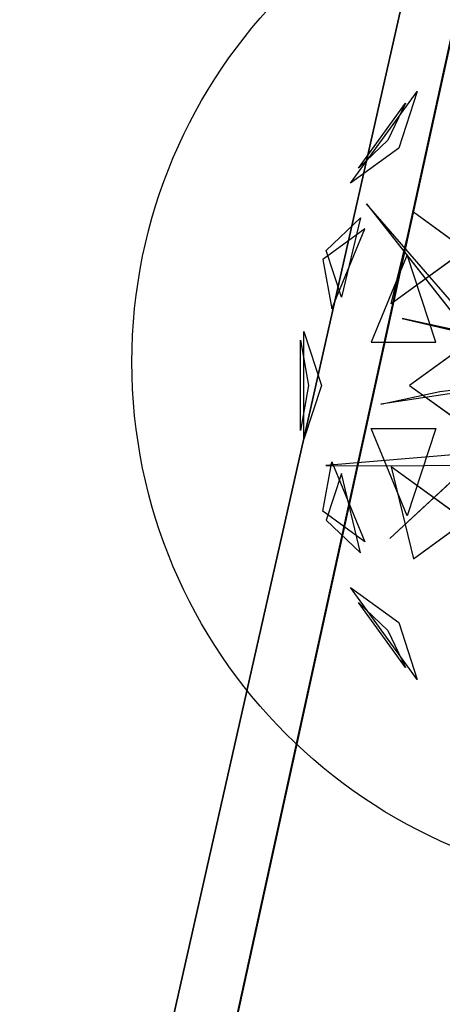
# Model space of a CAD drawing. Extents: x 22936 to 50368, y -4877 to 31080.
# Tile 349 of 601: x 48557 to 48658, y 1886 to 2120. Entities that reach past the tile are written whole.
import ezdxf

# ---------------------------------------------------------------- set-up
doc = ezdxf.new("R2010")
doc.units = 0
doc.layers.get('0').update_dxf_attribs({"linetype": 'CONTINUOUS'})
for name, color, linetype in [('00_TRACE_ARBRE', 3, 'CONTINUOUS'), ('00_TRACE_RDC', 241, 'CONTINUOUS'), ('08_AMENAGEMENTS_EXTERIEURS', 253, 'CONTINUOUS'), ('09_VEGETATION', 134, 'CONTINUOUS')]:
    doc.layers.add(name, color=color, linetype=linetype)

# ---------------------------------------------------------------- blocks, each defined once
blk = doc.blocks.new('TREE_GEOMETRIC_ROUND')
at = {"color": 7}
for p, q in [((-1491.6, 798.4, 3736.8), (-1209.6, 1186.5, 3736.8)), ((-1209.6, 1186.5, 3736.8), (-1287.6, 946.6, 3316.1)), ((-1458.9, 861, 4189.8), (-1259, 1136.1, 4189.8)), ((-1259, 1136.1, 4189.8), (-1333.8, 980.2, 4415.9)), ((-1333.8, 980.2, 4415.9), (-1458.9, 861, 4189.8)), ((-1287.6, 946.6, 3316.1), (-1491.6, 798.4, 3736.8)), ((-1424.8, 711.3, 4367.3), (-981.2, 146.5, 4126.7)), ((-935.2, 146.5, 4074.4), (-1424.8, 711.3, 4367.3)), ((-1319.9, 287.5, 5031.1), (-1225.9, 676.5, 4958.5)), ((-1225.9, 676.5, 4958.5), (-1005.2, 516.2, 5283)), ((-1594.7, 513.6, 4337.8), (-1450, 651.5, 4599.3)), ((-1450, 651.5, 4599.3), (-1530.8, 317, 4661.7)), ((-1431.8, 604.8, 3199.5), (-1609.5, 475.7, 3565.9)), ((-1571.2, 266.8, 3265.8), (-1431.8, 604.8, 3199.5)), ((-1530.8, 317, 4661.7), (-1594.7, 513.6, 4337.8)), ((-1005.2, 516.2, 5283), (-1319.9, 287.5, 5031.1)), ((-1609.5, 475.7, 3565.9), (-1571.2, 266.8, 3265.8)), ((-1252.3, 495.8, 2829.7), (-1404.9, 125.8, 2902.3)), ((-1132, 125.8, 2577.8), (-1252.3, 495.8, 2829.7)), ((-910.1, 146.5, 4105.7), (-1274.1, 226, 4806.6)), ((-1274.1, 226, 4806.6), (-935.2, 146.5, 4074.4)), ((-1688.9, -284, 4186.4), (-1688.9, 171, 4186.4)), ((-1688.9, 171, 4186.4), (-1615, -56.5, 4561.2)), ((-879.4, 207, 5468.4), (-1242, -56.5, 5178.3)), ((-1704, 134.2, 3733.7), (-1669.1, -56.5, 3459.9)), ((-1704, -247.1, 3733.7), (-1704, 134.2, 3733.7)), ((-1404.9, 125.8, 2902.3), (-1132, 125.8, 2577.8)), ((-719.1, -39, 4325.4), (-1364, -135.5, 4586.9)), ((-605.7, -35.6, 3415.3), (-1326.3, -704.7, 3593.2)), ((-1326.3, -704.7, 3593.2), (-605.7, -35.6, 3357.8)), ((-1669.1, -56.5, 3459.9), (-1704, -247.1, 3733.7)), ((-1615, -56.5, 4561.2), (-1688.9, -284, 4186.4)), ((-1364, -135.5, 4586.9), (-1113.8, -82.4, 4555.6)), ((-1242, -56.5, 5178.3), (-879.4, -319.9, 5468.4)), ((-1113.8, -82.4, 4555.6), (-765, -42.5, 4398.6)), ((-1404.9, -238.8, 2902.3), (-1132, -238.8, 2577.8)), ((-1252.3, -608.8, 2829.7), (-1404.9, -238.8, 2902.3)), ((-1132, -238.8, 2577.8), (-1252.3, -608.8, 2829.7)), ((-933.8, -340.2, 3462.4), (-1596.1, -395.6, 3357.8)), ((-1609.5, -588.7, 3565.9), (-1571.2, -379.7, 3265.8)), ((-1596.1, -395.6, 3357.8), (-1345.6, -396.4, 3431)), ((-1571.2, -379.7, 3265.8), (-1431.8, -717.8, 3199.5)), ((-1345.6, -396.4, 3431), (-992.1, -394.3, 3488.5)), ((-1005.2, -629.1, 5283), (-1319.9, -400.4, 5031.1)), ((-1319.9, -400.4, 5031.1), (-1225.9, -789.5, 4958.5)), ((-1530.8, -429.9, 4661.7), (-1594.7, -626.6, 4337.8)), ((-1450, -764.5, 4599.3), (-1530.8, -429.9, 4661.7)), ((-1431.8, -717.8, 3199.5), (-1609.5, -588.7, 3565.9)), ((-1594.7, -626.6, 4337.8), (-1450, -764.5, 4599.3)), ((-1225.9, -789.5, 4958.5), (-1005.2, -629.1, 5283)), ((-1209.6, -1299.5, 3736.8), (-1491.6, -911.3, 3736.8)), ((-1491.6, -911.3, 3736.8), (-1287.6, -1059.6, 3316.1)), ((-1259, -1249, 4189.8), (-1458.9, -973.9, 4189.8)), ((-1458.9, -973.9, 4189.8), (-1333.8, -1093.2, 4415.9)), ((-1287.6, -1059.6, 3316.1), (-1209.6, -1299.5, 3736.8)), ((-1333.8, -1093.2, 4415.9), (-1259, -1249, 4189.8))]:
    blk.add_line(p, q, dxfattribs=at)
mesh = blk.add_polyface(dxfattribs=at)
corners = [(-1209.6, 1186.5, 3736.8), (-1287.6, 946.6, 3316.1), (-1491.6, 798.4, 3736.8)]
mesh.append_faces([[corners[k] for k in face] for face in [(0, 1, 2)]], dxfattribs={"color": 7})
mesh = blk.add_polyface(dxfattribs=at)
corners = [(-1259, 1136.1, 4189.8), (-1333.8, 980.2, 4415.9), (-1458.9, 861, 4189.8)]
mesh.append_faces([[corners[k] for k in face] for face in [(0, 1, 2)]], dxfattribs={"color": 7})
mesh = blk.add_polyface(dxfattribs=at)
corners = [(-1424.8, 711.3, 4367.3), (-981.2, 146.5, 4126.7), (-935.2, 146.5, 4074.4)]
mesh.append_faces([[corners[k] for k in face] for face in [(0, 1, 2)]], dxfattribs={"color": 7})
mesh = blk.add_polyface(dxfattribs=at)
corners = [(-1225.9, 676.5, 4958.5), (-1005.2, 516.2, 5283), (-1319.9, 287.5, 5031.1)]
mesh.append_faces([[corners[k] for k in face] for face in [(0, 1, 2)]], dxfattribs={"color": 7})
mesh = blk.add_polyface(dxfattribs=at)
corners = [(-1450, 651.5, 4599.3), (-1530.8, 317, 4661.7), (-1594.7, 513.6, 4337.8)]
mesh.append_faces([[corners[k] for k in face] for face in [(0, 1, 2)]], dxfattribs={"color": 7})
mesh = blk.add_polyface(dxfattribs=at)
corners = [(-1431.8, 604.8, 3199.5), (-1609.5, 475.7, 3565.9), (-1571.2, 266.8, 3265.8)]
mesh.append_faces([[corners[k] for k in face] for face in [(0, 1, 2)]], dxfattribs={"color": 7})
mesh = blk.add_polyface(dxfattribs=at)
corners = [(-1252.3, 495.8, 2829.7), (-1404.9, 125.8, 2902.3), (-1132, 125.8, 2577.8)]
mesh.append_faces([[corners[k] for k in face] for face in [(0, 1, 2)]], dxfattribs={"color": 7})
mesh = blk.add_polyface(dxfattribs=at)
corners = [(-1274.1, 226, 4806.6), (-935.2, 146.5, 4074.4), (-910.1, 146.5, 4105.7)]
mesh.append_faces([[corners[k] for k in face] for face in [(0, 1, 2)]], dxfattribs={"color": 7})
mesh = blk.add_polyface(dxfattribs=at)
corners = [(-1688.9, 171, 4186.4), (-1615, -56.5, 4561.2), (-1688.9, -284, 4186.4)]
mesh.append_faces([[corners[k] for k in face] for face in [(0, 1, 2)]], dxfattribs={"color": 7})
mesh = blk.add_polyface(dxfattribs=at)
corners = [(-879.4, 207, 5468.4), (-1242, -56.5, 5178.3), (-879.4, -319.9, 5468.4)]
mesh.append_faces([[corners[k] for k in face] for face in [(0, 1, 2)]], dxfattribs={"color": 7})
mesh = blk.add_polyface(dxfattribs=at)
corners = [(-1704, 134.2, 3733.7), (-1669.1, -56.5, 3459.9), (-1704, -247.1, 3733.7)]
mesh.append_faces([[corners[k] for k in face] for face in [(0, 1, 2)]], dxfattribs={"color": 7})
mesh = blk.add_polyface(dxfattribs=at)
corners = [(-1326.3, -704.7, 3593.2), (-605.7, -35.6, 3357.8), (-605.7, -35.6, 3415.3)]
mesh.append_faces([[corners[k] for k in face] for face in [(0, 1, 2)]], dxfattribs={"color": 7})
mesh = blk.add_polyface(dxfattribs=at)
corners = [(-1132, -238.8, 2577.8), (-1252.3, -608.8, 2829.7), (-1404.9, -238.8, 2902.3)]
mesh.append_faces([[corners[k] for k in face] for face in [(0, 1, 2)]], dxfattribs={"color": 7})
mesh = blk.add_polyface(dxfattribs=at)
corners = [(-1571.2, -379.7, 3265.8), (-1431.8, -717.8, 3199.5), (-1609.5, -588.7, 3565.9)]
mesh.append_faces([[corners[k] for k in face] for face in [(0, 1, 2)]], dxfattribs={"color": 7})
mesh = blk.add_polyface(dxfattribs=at)
corners = [(-1319.9, -400.4, 5031.1), (-1225.9, -789.5, 4958.5), (-1005.2, -629.1, 5283)]
mesh.append_faces([[corners[k] for k in face] for face in [(0, 1, 2)]], dxfattribs={"color": 7})
mesh = blk.add_polyface(dxfattribs=at)
corners = [(-1530.8, -429.9, 4661.7), (-1594.7, -626.6, 4337.8), (-1450, -764.5, 4599.3)]
mesh.append_faces([[corners[k] for k in face] for face in [(0, 1, 2)]], dxfattribs={"color": 7})
mesh = blk.add_polyface(dxfattribs=at)
corners = [(-1491.6, -911.3, 3736.8), (-1287.6, -1059.6, 3316.1), (-1209.6, -1299.5, 3736.8)]
mesh.append_faces([[corners[k] for k in face] for face in [(0, 1, 2)]], dxfattribs={"color": 7})
mesh = blk.add_polyface(dxfattribs=at)
corners = [(-1458.9, -973.9, 4189.8), (-1333.8, -1093.2, 4415.9), (-1259, -1249, 4189.8)]
mesh.append_faces([[corners[k] for k in face] for face in [(0, 1, 2)]], dxfattribs={"color": 7})
blk = doc.blocks.new('ARBRE_SIMPLE')
blk.add_circle((0, 0), 250)
blk = doc.blocks.new('GROUPER_1')
at = {"layer": '00_TRACE_ARBRE', "xscale": 0.5, "yscale": 0.5, "zscale": 0.5, "rotation": 10.53798942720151}
blk.add_blockref('ARBRE_SIMPLE', (7094.7, 2649.5), dxfattribs=at)
blk = doc.blocks.new('GROUPER_2')
at = {"layer": '00_TRACE_RDC'}
blk.add_blockref('GROUPER_1', (12098.99, 4265.72), dxfattribs=at)
blk = doc.blocks.new('GROUPER_17')
at = {"layer": '08_AMENAGEMENTS_EXTERIEURS'}
mesh = blk.add_polyface(dxfattribs=at)
corners = [(16.45, 1860.4), (0, 1328), (0, 1844.55), (1795, 1328), (33.02, 1876.27), (49.71, 1892.12), (66.55, 1907.89), (83.55, 1923.55), (100.74, 1939.04), (118.11, 1954.33), (135.7, 1969.37), (153.53, 1984.11), (171.6, 1998.5), (189.93, 2012.5), (208.55, 2026.07), (227.46, 2039.16), (246.69, 2051.72), (266.25, 2063.72), (286.11, 2075.18), (306.26, 2086.08), (326.69, 2096.46), (347.37, 2106.3), (368.28, 2115.64), (389.4, 2124.46), (410.72, 2132.79), (432.21, 2140.64), (453.87, 2148), (475.66, 2154.9), (497.57, 2161.34), (519.59, 2167.33), (541.68, 2172.89), (563.84, 2178.01), (586.04, 2182.71), (608.27, 2187), (630.51, 2190.89), (652.73, 2194.39), (674.92, 2197.5), (697.06, 2200.25), (719.14, 2202.62), (741.15, 2204.62), (763.1, 2206.23), (785, 2207.43), (806.84, 2208.22), (828.63, 2208.57), (850.38, 2208.48), (872.08, 2207.93), (893.75, 2206.9), (915.39, 2205.39), (936.99, 2203.38), (958.57, 2200.86), (980.13, 2197.81), (1001.67, 2194.22), (1023.19, 2190.07), (1044.71, 2185.36), (1066.22, 2180.06), (1087.73, 2174.17), (1109.23, 2167.67), (1130.75, 2160.55), (1152.27, 2152.79), (1173.81, 2144.38), (1195.36, 2135.31), (1216.93, 2125.59), (1238.5, 2115.38), (1260.06, 2104.88), (1281.58, 2094.27), (1303.04, 2083.75), (1324.43, 2073.52), (1345.72, 2063.77), (1366.89, 2054.69), (1387.93, 2046.48), (1408.82, 2039.32), (1429.54, 2033.42), (1450.06, 2028.98), (1470.36, 2026.17), (1490.44, 2025.2), (1510.26, 2026.26), (1529.82, 2029.54), (1549.07, 2035.18), (1567.96, 2043.07), (1586.43, 2053.03), (1604.39, 2064.91), (1621.79, 2078.53), (1638.55, 2093.74), (1654.6, 2110.37), (1669.89, 2128.24), (1684.32, 2147.2), (1697.85, 2167.08), (1710.39, 2187.71), (1721.89, 2208.92), (1732.26, 2230.56), (1741.45, 2252.45), (1749.38, 2274.43), (1756.03, 2296.38), (1761.5, 2318.27), (1765.9, 2340.13), (1769.36, 2361.94), (1771.99, 2383.72), (1773.91, 2405.46), (1775.24, 2427.19), (1776.09, 2448.89), (1776.59, 2470.58), (1776.85, 2492.26), (1777, 2513.93), (2395.68, 2513.93), (1845, 75), (1845, 0), (1332.44, 6187.9), (953.84, 4324.79), (744.56, 6114.92), (1503.53, 4690.87), (1872.82, 4324.79), (2843.74, 4811.2), (2680.87, 4187.05), (193.79, -1456.02), (188.09, -1836.1), (174.84, -1645.82), (233.16, -2021.44), (244.41, -1272.11), (308.78, -2196.56), (325.25, -1099.34), (412.78, -2356.46), (434, -942.64), (3662.14, -2801.42), (567.57, -806.46), (722.14, -694.7), (893.31, -610.54), (1076.21, -556.38), (1155.38, -537.12), (1232.99, -512.33), (1308.66, -482.14), (1382.02, -446.69), (1452.7, -406.15), (1520.35, -360.74), (1584.63, -310.68), (1645.22, -256.21), (1701.82, -197.6), (1754.16, -135.16), (1801.96, -69.18), (1795, 75)]
mesh.append_faces([[corners[k] for k in face] for face in [(0, 1, 2), (106, 107, 108), (113, 114, 115)]], dxfattribs={"vtx0": -1})
mesh.append_faces([[corners[k] for k in face] for face in [(1, 0, 3), (104, 103, 105), (107, 109, 110), (110, 111, 112), (114, 113, 116), (116, 117, 118), (118, 119, 120), (120, 121, 122), (122, 112, 111)]], dxfattribs={"vtx0": -1, "vtx1": -1})
mesh.append_faces([[corners[k] for k in face] for face in [(3, 103, 104), (122, 105, 103)]], dxfattribs={"vtx0": -1, "vtx1": -1, "vtx2": -1})
mesh.append_faces([[corners[k] for k in face] for face in [(3, 0, 4), (3, 4, 5), (3, 5, 6), (3, 6, 7), (3, 7, 8), (3, 8, 9), (3, 9, 10), (3, 10, 11), (3, 11, 12), (3, 12, 13), (3, 13, 14), (3, 14, 15), (3, 15, 16), (3, 16, 17), (3, 17, 18), (3, 18, 19), (3, 19, 20), (3, 20, 21), (3, 21, 22), (3, 22, 23), (3, 23, 24), (3, 24, 25), (3, 25, 26), (3, 26, 27), (3, 27, 28), (3, 28, 29), (3, 29, 30), (3, 30, 31), (3, 31, 32), (3, 32, 33), (3, 33, 34), (3, 34, 35), (3, 35, 36), (3, 36, 37), (3, 37, 38), (3, 38, 39), (3, 39, 40), (3, 40, 41), (3, 41, 42), (3, 42, 43), (3, 43, 44), (3, 44, 45), (3, 45, 46), (3, 46, 47), (3, 47, 48), (3, 48, 49), (3, 49, 50), (3, 50, 51), (3, 51, 52), (3, 52, 53), (3, 53, 54), (3, 54, 55), (3, 55, 56), (3, 56, 57), (3, 57, 58), (3, 58, 59), (3, 59, 60), (3, 60, 61), (3, 61, 62), (3, 62, 63), (3, 63, 64), (3, 64, 65), (3, 65, 66), (3, 66, 67), (3, 67, 68), (3, 68, 69), (3, 69, 70), (3, 70, 71), (3, 71, 72), (3, 72, 73), (3, 73, 74), (3, 74, 75), (3, 75, 76), (3, 76, 77), (3, 77, 78), (3, 78, 79), (3, 79, 80), (3, 80, 81), (3, 81, 82), (3, 82, 83), (3, 83, 84), (3, 84, 85), (3, 85, 86), (3, 86, 87), (3, 87, 88), (3, 88, 89), (3, 89, 90), (3, 90, 91), (3, 91, 92), (3, 92, 93), (3, 93, 94), (3, 94, 95), (3, 95, 96), (3, 96, 97), (3, 97, 98), (3, 98, 99), (3, 99, 100), (3, 100, 101), (3, 101, 102), (3, 102, 103), (107, 106, 109), (110, 109, 111), (116, 113, 117), (118, 117, 119), (120, 119, 121), (122, 121, 123), (122, 123, 124), (122, 124, 125), (122, 125, 126), (122, 126, 127), (122, 127, 128), (122, 128, 129), (122, 129, 130), (122, 130, 131), (122, 131, 132), (122, 132, 133), (122, 133, 134), (122, 134, 135), (122, 135, 136), (122, 136, 137), (122, 137, 105), (122, 103, 112)]], dxfattribs={"vtx0": -1, "vtx2": -1})
mesh.append_faces([[corners[k] for k in face] for face in [(104, 138, 3)]], dxfattribs={"vtx2": -1})

msp = doc.modelspace()

# ---------------------------------------------------------------- block references
at = {"layer": '00_TRACE_RDC'}
msp.add_blockref('GROUPER_2', (29515.15, -4876.93), dxfattribs=at)
at = {"layer": '08_AMENAGEMENTS_EXTERIEURS', "color": 54}
msp.add_blockref('GROUPER_17', (46706.19, 1619.93), dxfattribs=at)
at = {"layer": '09_VEGETATION', "xscale": 0.05625, "yscale": 0.05625, "zscale": 0.05625}
msp.add_blockref('TREE_GEOMETRIC_ROUND', (48719.75, 2035.96), dxfattribs=at)

doc.saveas('drawing.dxf')
